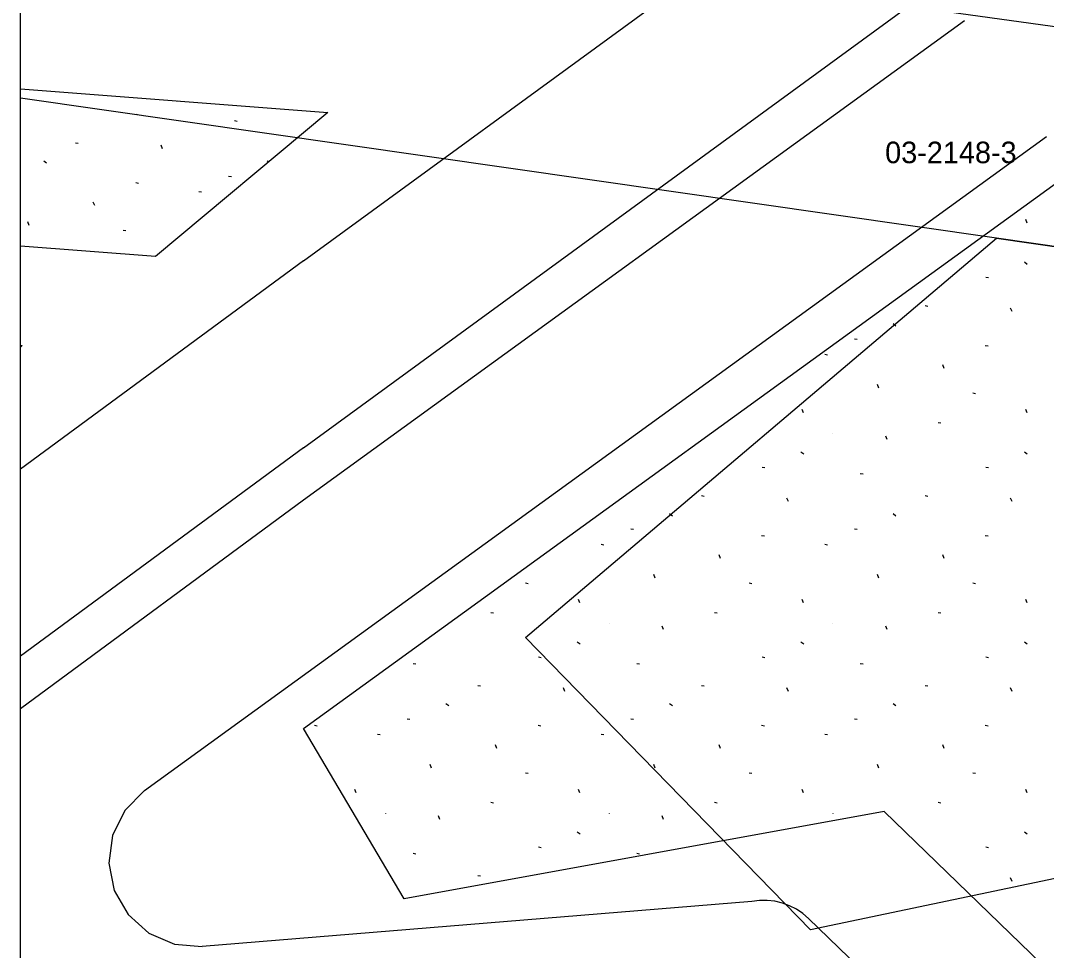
# Model space of a CAD drawing. Extents: x 413946 to 415528, y 4453939 to 4454944.
# Drawn here: x 413945.57 to 413993.13, y 4453983.71 to 4454026.82 of the extents above; entities that cross this region are included whole.
import ezdxf

# ---------------------------------------------------------------- set-up
doc = ezdxf.new("R2010")
doc.units = 0
for name, color, linetype in [('0_KADASTRO', 7, 'Continuous'), ('0_ÇERÇEVE', 7, 'Continuous'), ('Level 28', 7, 'Continuous'), ('Level 41', 7, 'Continuous'), ('Level 54', 7, 'Continuous'), ('Level 62', 7, 'Continuous')]:
    doc.layers.add(name, color=color, linetype=linetype)

msp = doc.modelspace()

# ---------------------------------------------------------------- linework, layer by layer
at = {"layer": '0_KADASTRO'}
for points in [[(413945.566, 4454023.221), (413945.566, 4454032.748)], [(413945.566, 4454032.748), (413969.27, 4454029.92), (414041.13, 4454019.96), (414050.4, 4454008.14), (414042.48, 4454009.29), (413990.81, 4454016.73), (413945.566, 4454023.221)], [(413945.566, 4454011.687), (413945.566, 4454011.756)], [(413945.566, 4454011.756), (413945.65, 4454011.75), (413945.566, 4454011.687)]]:
    msp.add_lwpolyline(points, dxfattribs=at)
msp.add_lwpolyline([(413968.986, 4453998.222), (413990.811, 4454016.726), (414042.478, 4454009.285), (414051.157, 4454003.364), (414052.165, 4453999.353), (413982.185, 4453984.673)], close=True, dxfattribs=at)
at = {"layer": '0_ÇERÇEVE'}
msp.add_lwpolyline([(413945.566, 4454943.957), (415494.137, 4454943.957), (415494.137, 4453939.478), (413945.566, 4453939.478)], close=True, dxfattribs=at)
at = {"layer": 'Level 28'}
for p, q in [((413945.566, 4454023.649), (413959.819, 4454022.559)), ((413959.819, 4454022.559), (413951.817, 4454015.881)), ((413958.688, 4453993.999), (413994.302, 4454019.82)), ((413951.817, 4454015.881), (413945.566, 4454016.358)), ((413945.566, 4454011.756), (413945.65, 4454011.75)), ((413945.65, 4454011.75), (413945.566, 4454011.687)), ((413963.352, 4453986.102), (413958.688, 4453993.999)), ((413985.605, 4453990.154), (413963.352, 4453986.102)), ((414019.967, 4453956.931), (413985.605, 4453990.154))]:
    msp.add_line(p, q, dxfattribs=at)
at = {"layer": 'Level 41'}
for p, q in [((413952.842, 4454023.093), (413952.856, 4454023.081)), ((413952.842, 4454023.093), (413952.856, 4454023.081)), ((413950.935, 4454022.475), (413951.062, 4454022.451)), ((413950.935, 4454022.475), (413951.062, 4454022.451)), ((413955.483, 4454022.181), (413955.61, 4454022.158)), ((413955.483, 4454022.181), (413955.61, 4454022.158)), ((413948.115, 4454021.157), (413948.24, 4454021.132)), ((413948.115, 4454021.157), (413948.24, 4454021.132)), ((413952.149, 4454020.877), (413952.084, 4454021.04)), ((413952.149, 4454020.877), (413952.084, 4454021.04)), ((413946.64, 4454020.319), (413946.767, 4454020.22)), ((413946.64, 4454020.319), (413946.767, 4454020.22)), ((413957.008, 4454020.319), (413957.073, 4454020.268)), ((413957.008, 4454020.319), (413957.073, 4454020.268)), ((413950.908, 4454019.309), (413951.035, 4454019.286)), ((413950.908, 4454019.309), (413951.035, 4454019.286)), ((413955.213, 4454019.613), (413955.34, 4454019.59)), ((413955.213, 4454019.613), (413955.34, 4454019.59)), ((413953.838, 4454018.9), (413953.964, 4454018.875)), ((413953.838, 4454018.9), (413953.964, 4454018.875)), ((413949.005, 4454018.24), (413948.939, 4454018.403)), ((413949.005, 4454018.24), (413948.939, 4454018.403)), ((413945.974, 4454017.326), (413945.909, 4454017.489)), ((413945.974, 4454017.326), (413945.909, 4454017.489)), ((413992.233, 4454017.436), (413992.169, 4454017.598)), ((413992.233, 4454017.436), (413992.169, 4454017.598)), ((413950.324, 4454017.105), (413950.45, 4454017.082)), ((413950.324, 4454017.105), (413950.45, 4454017.082)), ((413992.116, 4454015.634), (413992.243, 4454015.535)), ((413992.116, 4454015.634), (413992.243, 4454015.535)), ((413990.322, 4454014.929), (413990.448, 4454014.905)), ((413990.322, 4454014.929), (413990.448, 4454014.905)), ((413987.502, 4454013.611), (413987.627, 4454013.586)), ((413987.502, 4454013.611), (413987.627, 4454013.586)), ((413991.535, 4454013.331), (413991.47, 4454013.493)), ((413991.535, 4454013.331), (413991.47, 4454013.493)), ((413986.027, 4454012.773), (413986.154, 4454012.673)), ((413986.027, 4454012.773), (413986.154, 4454012.673)), ((413984.232, 4454012.067), (413984.358, 4454012.044)), ((413984.232, 4454012.067), (413984.358, 4454012.044)), ((413990.295, 4454011.763), (413990.422, 4454011.74)), ((413990.295, 4454011.763), (413990.422, 4454011.74)), ((413982.856, 4454011.353), (413982.983, 4454011.329)), ((413982.856, 4454011.353), (413982.983, 4454011.329)), ((413988.392, 4454010.694), (413988.326, 4454010.856)), ((413988.392, 4454010.694), (413988.326, 4454010.856)), ((413985.361, 4454009.78), (413985.296, 4454009.943)), ((413985.361, 4454009.78), (413985.296, 4454009.943)), ((413989.711, 4454009.559), (413989.837, 4454009.536)), ((413989.711, 4454009.559), (413989.837, 4454009.536)), ((413981.865, 4454008.63), (413981.801, 4454008.792)), ((413981.865, 4454008.63), (413981.801, 4454008.792)), ((413992.233, 4454008.63), (413992.169, 4454008.792)), ((413992.233, 4454008.63), (413992.169, 4454008.792)), ((413988.107, 4454008.192), (413988.233, 4454008.167)), ((413988.107, 4454008.192), (413988.233, 4454008.167)), ((413983.223, 4454007.667), (413983.231, 4454007.665)), ((413983.223, 4454007.667), (413983.231, 4454007.665)), ((413985.743, 4454007.397), (413985.678, 4454007.559)), ((413985.743, 4454007.397), (413985.678, 4454007.559)), ((413981.748, 4454006.828), (413981.875, 4454006.729)), ((413981.748, 4454006.828), (413981.875, 4454006.729)), ((413992.116, 4454006.828), (413992.243, 4454006.729)), ((413992.116, 4454006.828), (413992.243, 4454006.729)), ((413979.954, 4454006.123), (413980.08, 4454006.099)), ((413979.954, 4454006.123), (413980.08, 4454006.099)), ((413990.322, 4454006.123), (413990.448, 4454006.099)), ((413990.322, 4454006.123), (413990.448, 4454006.099)), ((413984.502, 4454005.829), (413984.629, 4454005.805)), ((413984.502, 4454005.829), (413984.629, 4454005.805)), ((413977.134, 4454004.805), (413977.259, 4454004.78)), ((413977.134, 4454004.805), (413977.259, 4454004.78)), ((413981.167, 4454004.525), (413981.102, 4454004.687)), ((413981.167, 4454004.525), (413981.102, 4454004.687)), ((413987.502, 4454004.805), (413987.627, 4454004.78)), ((413987.502, 4454004.805), (413987.627, 4454004.78)), ((413991.535, 4454004.525), (413991.47, 4454004.687)), ((413991.535, 4454004.525), (413991.47, 4454004.687)), ((413975.659, 4454003.967), (413975.786, 4454003.867)), ((413975.659, 4454003.967), (413975.786, 4454003.867)), ((413986.027, 4454003.967), (413986.154, 4454003.867)), ((413986.027, 4454003.967), (413986.154, 4454003.867)), ((413973.864, 4454003.261), (413973.99, 4454003.238)), ((413973.864, 4454003.261), (413973.99, 4454003.238)), ((413984.232, 4454003.261), (413984.358, 4454003.238)), ((413984.232, 4454003.261), (413984.358, 4454003.238)), ((413979.927, 4454002.957), (413980.054, 4454002.934)), ((413979.927, 4454002.957), (413980.054, 4454002.934)), ((413990.295, 4454002.957), (413990.422, 4454002.934)), ((413990.295, 4454002.957), (413990.422, 4454002.934)), ((413972.488, 4454002.547), (413972.615, 4454002.523)), ((413972.488, 4454002.547), (413972.615, 4454002.523)), ((413982.856, 4454002.547), (413982.983, 4454002.523)), ((413982.856, 4454002.547), (413982.983, 4454002.523)), ((413978.024, 4454001.888), (413977.958, 4454002.05)), ((413978.024, 4454001.888), (413977.958, 4454002.05)), ((413988.392, 4454001.888), (413988.326, 4454002.05)), ((413988.392, 4454001.888), (413988.326, 4454002.05)), ((413974.993, 4454000.974), (413974.928, 4454001.137)), ((413974.993, 4454000.974), (413974.928, 4454001.137)), ((413985.361, 4454000.974), (413985.296, 4454001.137)), ((413985.361, 4454000.974), (413985.296, 4454001.137)), ((413968.975, 4454000.753), (413969.101, 4454000.73)), ((413968.975, 4454000.753), (413969.101, 4454000.73)), ((413979.343, 4454000.753), (413979.469, 4454000.73)), ((413979.343, 4454000.753), (413979.469, 4454000.73)), ((413989.711, 4454000.753), (413989.837, 4454000.73)), ((413989.711, 4454000.753), (413989.837, 4454000.73)), ((413971.497, 4453999.824), (413971.433, 4453999.986)), ((413971.497, 4453999.824), (413971.433, 4453999.986)), ((413981.865, 4453999.824), (413981.801, 4453999.986)), ((413981.865, 4453999.824), (413981.801, 4453999.986)), ((413992.233, 4453999.824), (413992.169, 4453999.986)), ((413992.233, 4453999.824), (413992.169, 4453999.986)), ((413967.371, 4453999.386), (413967.497, 4453999.361)), ((413967.371, 4453999.386), (413967.497, 4453999.361)), ((413977.739, 4453999.386), (413977.865, 4453999.361)), ((413977.739, 4453999.386), (413977.865, 4453999.361)), ((413988.107, 4453999.386), (413988.233, 4453999.361)), ((413988.107, 4453999.386), (413988.233, 4453999.361)), ((413972.855, 4453998.861), (413972.863, 4453998.859)), ((413972.855, 4453998.861), (413972.863, 4453998.859)), ((413975.375, 4453998.591), (413975.31, 4453998.753)), ((413975.375, 4453998.591), (413975.31, 4453998.753)), ((413983.223, 4453998.861), (413983.231, 4453998.859)), ((413983.223, 4453998.861), (413983.231, 4453998.859)), ((413985.743, 4453998.591), (413985.678, 4453998.753)), ((413985.743, 4453998.591), (413985.678, 4453998.753)), ((413971.38, 4453998.022), (413971.507, 4453997.923)), ((413971.38, 4453998.022), (413971.507, 4453997.923)), ((413981.748, 4453998.022), (413981.875, 4453997.923)), ((413981.748, 4453998.022), (413981.875, 4453997.923)), ((413992.116, 4453998.022), (413992.243, 4453997.923)), ((413992.116, 4453998.022), (413992.243, 4453997.923)), ((413963.766, 4453997.023), (413963.893, 4453996.999)), ((413963.766, 4453997.023), (413963.893, 4453996.999)), ((413969.586, 4453997.317), (413969.712, 4453997.293)), ((413969.586, 4453997.317), (413969.712, 4453997.293)), ((413974.134, 4453997.023), (413974.261, 4453996.999)), ((413974.134, 4453997.023), (413974.261, 4453996.999)), ((413979.954, 4453997.317), (413980.08, 4453997.293)), ((413979.954, 4453997.317), (413980.08, 4453997.293)), ((413984.502, 4453997.023), (413984.629, 4453996.999)), ((413984.502, 4453997.023), (413984.629, 4453996.999)), ((413990.322, 4453997.317), (413990.448, 4453997.293)), ((413990.322, 4453997.317), (413990.448, 4453997.293)), ((413966.766, 4453995.999), (413966.891, 4453995.974)), ((413966.766, 4453995.999), (413966.891, 4453995.974)), ((413977.134, 4453995.999), (413977.259, 4453995.974)), ((413977.134, 4453995.999), (413977.259, 4453995.974)), ((413987.502, 4453995.999), (413987.627, 4453995.974)), ((413987.502, 4453995.999), (413987.627, 4453995.974)), ((413970.799, 4453995.719), (413970.734, 4453995.881)), ((413970.799, 4453995.719), (413970.734, 4453995.881)), ((413981.167, 4453995.719), (413981.102, 4453995.881)), ((413981.167, 4453995.719), (413981.102, 4453995.881)), ((413991.535, 4453995.719), (413991.47, 4453995.881)), ((413991.535, 4453995.719), (413991.47, 4453995.881)), ((413965.291, 4453995.161), (413965.418, 4453995.061)), ((413965.291, 4453995.161), (413965.418, 4453995.061)), ((413975.659, 4453995.161), (413975.786, 4453995.061)), ((413975.659, 4453995.161), (413975.786, 4453995.061)), ((413986.027, 4453995.161), (413986.154, 4453995.061)), ((413986.027, 4453995.161), (413986.154, 4453995.061)), ((413959.191, 4453994.151), (413959.318, 4453994.128)), ((413959.191, 4453994.151), (413959.318, 4453994.128)), ((413963.496, 4453994.455), (413963.622, 4453994.432)), ((413963.496, 4453994.455), (413963.622, 4453994.432)), ((413969.559, 4453994.151), (413969.686, 4453994.128)), ((413969.559, 4453994.151), (413969.686, 4453994.128)), ((413973.864, 4453994.455), (413973.99, 4453994.432)), ((413973.864, 4453994.455), (413973.99, 4453994.432)), ((413979.927, 4453994.151), (413980.054, 4453994.128)), ((413979.927, 4453994.151), (413980.054, 4453994.128)), ((413984.232, 4453994.455), (413984.358, 4453994.432)), ((413984.232, 4453994.455), (413984.358, 4453994.432)), ((413990.295, 4453994.151), (413990.422, 4453994.128)), ((413990.295, 4453994.151), (413990.422, 4453994.128)), ((413962.12, 4453993.741), (413962.247, 4453993.717)), ((413962.12, 4453993.741), (413962.247, 4453993.717)), ((413972.488, 4453993.741), (413972.615, 4453993.717)), ((413972.488, 4453993.741), (413972.615, 4453993.717)), ((413982.856, 4453993.741), (413982.983, 4453993.717)), ((413982.856, 4453993.741), (413982.983, 4453993.717)), ((413967.656, 4453993.082), (413967.59, 4453993.244)), ((413967.656, 4453993.082), (413967.59, 4453993.244)), ((413978.024, 4453993.082), (413977.958, 4453993.244)), ((413978.024, 4453993.082), (413977.958, 4453993.244)), ((413988.392, 4453993.082), (413988.326, 4453993.244)), ((413988.392, 4453993.082), (413988.326, 4453993.244)), ((413964.625, 4453992.168), (413964.56, 4453992.331)), ((413964.625, 4453992.168), (413964.56, 4453992.331)), ((413974.993, 4453992.168), (413974.928, 4453992.331)), ((413974.993, 4453992.168), (413974.928, 4453992.331)), ((413985.361, 4453992.168), (413985.296, 4453992.331)), ((413985.361, 4453992.168), (413985.296, 4453992.331)), ((413968.975, 4453991.947), (413969.101, 4453991.924)), ((413968.975, 4453991.947), (413969.101, 4453991.924)), ((413979.343, 4453991.947), (413979.469, 4453991.924)), ((413979.343, 4453991.947), (413979.469, 4453991.924)), ((413989.711, 4453991.947), (413989.837, 4453991.924)), ((413989.711, 4453991.947), (413989.837, 4453991.924)), ((413961.129, 4453991.018), (413961.065, 4453991.18)), ((413961.129, 4453991.018), (413961.065, 4453991.18)), ((413971.497, 4453991.018), (413971.433, 4453991.18)), ((413971.497, 4453991.018), (413971.433, 4453991.18)), ((413981.865, 4453991.018), (413981.801, 4453991.18)), ((413981.865, 4453991.018), (413981.801, 4453991.18)), ((413992.233, 4453991.018), (413992.169, 4453991.18)), ((413992.233, 4453991.018), (413992.169, 4453991.18)), ((413967.371, 4453990.58), (413967.497, 4453990.555)), ((413967.371, 4453990.58), (413967.497, 4453990.555)), ((413977.739, 4453990.58), (413977.865, 4453990.555)), ((413977.739, 4453990.58), (413977.865, 4453990.555)), ((413988.107, 4453990.58), (413988.233, 4453990.555)), ((413988.107, 4453990.58), (413988.233, 4453990.555)), ((413962.487, 4453990.055), (413962.495, 4453990.053)), ((413962.487, 4453990.055), (413962.495, 4453990.053)), ((413965.007, 4453989.785), (413964.942, 4453989.947)), ((413965.007, 4453989.785), (413964.942, 4453989.947)), ((413972.855, 4453990.055), (413972.863, 4453990.053)), ((413972.855, 4453990.055), (413972.863, 4453990.053)), ((413975.375, 4453989.785), (413975.31, 4453989.947)), ((413975.375, 4453989.785), (413975.31, 4453989.947)), ((413983.223, 4453990.055), (413983.231, 4453990.053)), ((413983.223, 4453990.055), (413983.231, 4453990.053)), ((413971.38, 4453989.216), (413971.507, 4453989.117)), ((413971.38, 4453989.216), (413971.507, 4453989.117)), ((413992.116, 4453989.216), (413992.243, 4453989.117)), ((413992.116, 4453989.216), (413992.243, 4453989.117)), ((413969.586, 4453988.511), (413969.712, 4453988.487)), ((413969.586, 4453988.511), (413969.712, 4453988.487)), ((413990.322, 4453988.511), (413990.448, 4453988.487)), ((413990.322, 4453988.511), (413990.448, 4453988.487)), ((413963.766, 4453988.217), (413963.893, 4453988.193)), ((413963.766, 4453988.217), (413963.893, 4453988.193)), ((413974.134, 4453988.217), (413974.261, 4453988.193)), ((413974.134, 4453988.217), (413974.261, 4453988.193)), ((413966.766, 4453987.193), (413966.891, 4453987.168)), ((413966.766, 4453987.193), (413966.891, 4453987.168)), ((413991.535, 4453986.913), (413991.47, 4453987.075)), ((413991.535, 4453986.913), (413991.47, 4453987.075))]:
    msp.add_line(p, q, dxfattribs=at)
at = {"layer": 'Level 54'}
for points in [[(413945.566, 4454011.687), (413945.566, 4454011.756)], [(413945.566, 4454011.756), (413945.65, 4454011.75), (413945.566, 4454011.687)]]:
    msp.add_lwpolyline(points, dxfattribs=at)
at = {"layer": 'Level 62'}
for p, q in [((413958.684, 4454015.683), (413986.34, 4454035.866)), ((413958.684, 4454007.017), (413990.466, 4454030.211)), ((413958.684, 4454004.598), (413989.335, 4454026.823)), ((413951.318, 4453991.124), (413993.132, 4454021.439)), ((413958.684, 4454015.683), (413945.566, 4454006.023)), ((413958.684, 4454007.017), (413945.566, 4453997.357)), ((413945.566, 4453994.933), (413958.684, 4454004.598))]:
    msp.add_line(p, q, dxfattribs=at)
for points in [[(413951.318, 4453991.124), (413950.408, 4453990.206), (413949.838, 4453989.046), (413949.668, 4453987.765), (413949.915, 4453986.496), (413950.554, 4453985.373), (413951.517, 4453984.511), (413952.705, 4453984.002), (413953.993, 4453983.899)], [(413979.478, 4453985.989), (413953.993, 4453983.899)], [(413982.101, 4453985.195), (413981.831, 4453985.426), (413981.536, 4453985.624), (413981.219, 4453985.786), (413980.886, 4453985.909), (413980.54, 4453985.992), (413980.187, 4453986.033), (413979.831, 4453986.032), (413979.478, 4453985.989)], [(414011.593, 4453956.682), (413982.101, 4453985.195)]]:
    msp.add_lwpolyline(points, dxfattribs=at)

# ---------------------------------------------------------------- texts
at = {"layer": '0_KADASTRO'}
msp.add_text('03-2148-3', height=1, dxfattribs=at).set_placement((413985.652, 4454020.208))

doc.saveas('drawing.dxf')
